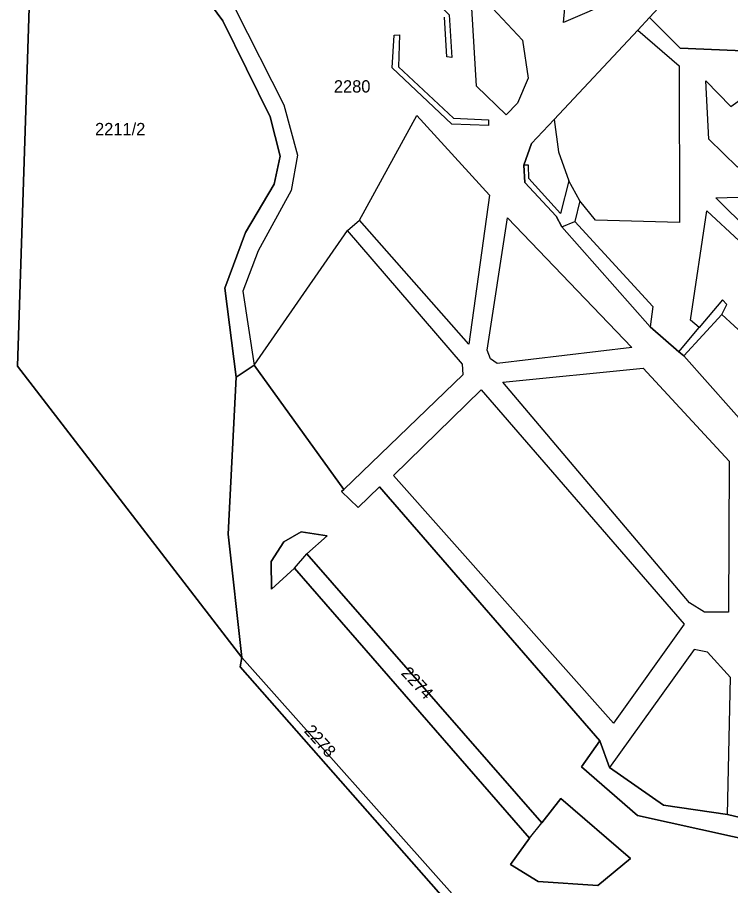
# Model space of a CAD drawing. Extents: x -262715 to -259381, y -1237238 to -1231182.
# Drawn here: x -260344.8 to -260228.8, y -1233888.7 to -1233747.5 of the extents above; entities that cross this region are included whole.
import ezdxf

# ---------------------------------------------------------------- set-up
doc = ezdxf.new("R2010")
doc.units = 0
for name, color, linetype in [('body_kn', 7, 'Continuous'), ('kladpar_druhypozemkov', 7, 'Continuous'), ('kladpar_hranice', 7, 'Continuous'), ('kladpar_parcelnecisla', 7, 'Continuous'), ('kladpar_plochy', 7, 'Continuous'), ('zappar_hrandruhpozemk', 7, 'Continuous')]:
    doc.layers.add(name, color=color, linetype=linetype)

msp = doc.modelspace()

# ---------------------------------------------------------------- linework, layer by layer
at = {"layer": 'body_kn'}
for p, q in [((-260241.96, -1233747.51), (-260241.96, -1233747.51)), ((-260241.96, -1233747.51), (-260241.96, -1233747.51)), ((-260311.38, -1233748.02), (-260311.38, -1233748.02)), ((-260255.96, -1233748.3), (-260255.96, -1233748.3)), ((-260283.49, -1233750.35), (-260283.49, -1233750.35)), ((-260283.49, -1233750.35), (-260283.49, -1233750.35)), ((-260282.63, -1233750.28), (-260282.63, -1233750.28)), ((-260243.85, -1233749.54), (-260243.85, -1233749.54)), ((-260243.85, -1233749.54), (-260243.85, -1233749.54)), ((-260262.62, -1233751.16), (-260262.62, -1233751.16)), ((-260236.99, -1233752.46), (-260236.99, -1233752.46)), ((-260274.91, -1233753.91), (-260274.91, -1233753.91)), ((-260274.13, -1233754), (-260274.13, -1233754)), ((-260283.83, -1233755.67), (-260283.83, -1233755.67)), ((-260282.81, -1233755.52), (-260282.81, -1233755.52)), ((-260237.16, -1233755.36), (-260237.16, -1233755.36)), ((-260261.71, -1233757.34), (-260261.71, -1233757.34)), ((-260270.09, -1233758.63), (-260270.09, -1233758.63)), ((-260232.79, -1233757.8), (-260232.79, -1233757.8)), ((-260301.45, -1233761.68), (-260301.45, -1233761.68)), ((-260263.46, -1233761.4), (-260263.46, -1233761.4)), ((-260303.66, -1233763.62), (-260303.66, -1233763.62)), ((-260279.8, -1233763.43), (-260279.8, -1233763.43)), ((-260273.87, -1233763.85), (-260273.87, -1233763.85)), ((-260268.16, -1233764.11), (-260268.16, -1233764.11)), ((-260265.26, -1233763.34), (-260265.26, -1233763.34)), ((-260265.26, -1233763.34), (-260265.26, -1233763.34)), ((-260257.45, -1233764.09), (-260257.45, -1233764.09)), ((-260257.45, -1233764.09), (-260257.45, -1233764.09)), ((-260274.11, -1233764.86), (-260274.11, -1233764.86)), ((-260268.17, -1233765.05), (-260268.17, -1233765.05)), ((-260232.3, -1233767.26), (-260232.3, -1233767.26)), ((-260232.3, -1233767.26), (-260232.3, -1233767.26)), ((-260261.15, -1233767.98), (-260261.15, -1233767.98)), ((-260302.04, -1233770.04), (-260302.04, -1233770.04)), ((-260299.23, -1233769.9), (-260299.23, -1233769.9)), ((-260256.78, -1233769.33), (-260256.78, -1233769.33)), ((-260262.42, -1233771.49), (-260262.42, -1233771.49)), ((-260261.63, -1233771.49), (-260261.63, -1233771.49)), ((-260262.27, -1233774.3), (-260262.27, -1233774.3)), ((-260261.57, -1233773.68), (-260261.57, -1233773.68)), ((-260255.08, -1233774.03), (-260255.08, -1233774.03)), ((-260255.08, -1233774.03), (-260255.08, -1233774.03)), ((-260303, -1233774.57), (-260303, -1233774.57)), ((-260300.27, -1233775.6), (-260300.27, -1233775.6)), ((-260267.99, -1233776.39), (-260267.99, -1233776.39)), ((-260253.3, -1233777.32), (-260253.3, -1233777.32)), ((-260253.3, -1233777.32), (-260253.3, -1233777.32)), ((-260231.18, -1233776.81), (-260231.18, -1233776.81)), ((-260265.04, -1233780.08), (-260265.04, -1233780.08)), ((-260265.04, -1233780.08), (-260265.04, -1233780.08)), ((-260257.14, -1233779.8), (-260257.14, -1233779.8)), ((-260256.44, -1233779.34), (-260256.44, -1233779.34)), ((-260232.65, -1233778.95), (-260232.65, -1233778.95)), ((-260289.12, -1233780.42), (-260289.12, -1233780.42)), ((-260289.12, -1233780.42), (-260289.12, -1233780.42)), ((-260256.22, -1233781.53), (-260256.22, -1233781.53)), ((-260256.22, -1233781.53), (-260256.22, -1233781.53)), ((-260254.1, -1233780.68), (-260254.1, -1233780.68)), ((-260254.1, -1233780.68), (-260254.1, -1233780.68)), ((-260250.74, -1233780.46), (-260250.74, -1233780.46)), ((-260237.06, -1233780.84), (-260237.06, -1233780.84)), ((-260307.68, -1233782.44), (-260307.68, -1233782.44)), ((-260291.08, -1233782.13), (-260291.08, -1233782.13)), ((-260291.08, -1233782.13), (-260291.08, -1233782.13)), ((-260305.64, -1233785.42), (-260305.64, -1233785.42)), ((-260311.07, -1233791.49), (-260311.07, -1233791.49)), ((-260308.1, -1233791.97), (-260308.1, -1233791.97)), ((-260230.09, -1233793.39), (-260230.09, -1233793.39)), ((-260229.39, -1233794.17), (-260229.39, -1233794.17)), ((-260241.43, -1233794.5), (-260241.43, -1233794.5)), ((-260235.31, -1233796.7), (-260235.31, -1233796.7)), ((-260230.21, -1233795.77), (-260230.21, -1233795.77)), ((-260241.84, -1233797.78), (-260241.84, -1233797.78)), ((-260233.91, -1233797.88), (-260233.91, -1233797.88)), ((-260271.33, -1233800.6), (-260271.33, -1233800.6)), ((-260244.83, -1233801.13), (-260244.83, -1233801.13)), ((-260268.36, -1233801.56), (-260268.36, -1233801.56)), ((-260237.17, -1233801.87), (-260237.17, -1233801.87)), ((-260237.17, -1233801.87), (-260237.17, -1233801.87)), ((-260236.39, -1233802.5), (-260236.39, -1233802.5)), ((-260236.39, -1233802.5), (-260236.39, -1233802.5)), ((-260306.29, -1233804.02), (-260306.29, -1233804.02)), ((-260272.36, -1233803.88), (-260272.36, -1233803.88)), ((-260267.82, -1233802.97), (-260267.82, -1233802.97)), ((-260266.73, -1233803.75), (-260266.73, -1233803.75)), ((-260344.8, -1233804.2), (-260344.8, -1233804.2)), ((-260344.8, -1233804.2), (-260344.8, -1233804.2)), ((-260272.3, -1233805.52), (-260272.3, -1233805.52)), ((-260242.97, -1233804.5), (-260242.97, -1233804.5)), ((-260242.97, -1233804.5), (-260242.97, -1233804.5)), ((-260309.19, -1233805.96), (-260309.19, -1233805.96)), ((-260265.81, -1233806.81), (-260265.81, -1233806.81)), ((-260269.33, -1233808.04), (-260269.33, -1233808.04)), ((-260228.98, -1233819.66), (-260228.98, -1233819.66)), ((-260283.63, -1233821.96), (-260283.63, -1233821.96)), ((-260283.63, -1233821.96), (-260283.63, -1233821.96)), ((-260285.91, -1233823.83), (-260285.91, -1233823.83)), ((-260292.09, -1233824.58), (-260292.09, -1233824.58)), ((-260291.7, -1233824.27), (-260291.7, -1233824.27)), ((-260291.7, -1233824.27), (-260291.7, -1233824.27)), ((-260289.37, -1233827.17), (-260289.37, -1233827.17)), ((-260310.5, -1233831.52), (-260310.5, -1233831.52)), ((-260298.61, -1233831.11), (-260298.61, -1233831.11)), ((-260294.4, -1233831.76), (-260294.4, -1233831.76)), ((-260301.44, -1233832.74), (-260301.44, -1233832.74)), ((-260297.7, -1233834.71), (-260297.7, -1233834.71)), ((-260297.7, -1233834.71), (-260297.7, -1233834.71)), ((-260303.49, -1233835.93), (-260303.49, -1233835.93)), ((-260299.74, -1233837.05), (-260299.74, -1233837.05)), ((-260299.74, -1233837.05), (-260299.74, -1233837.05)), ((-260303.43, -1233840.47), (-260303.43, -1233840.47)), ((-260235.44, -1233842.69), (-260235.44, -1233842.69)), ((-260233.02, -1233844.19), (-260233.02, -1233844.19)), ((-260229.11, -1233844.21), (-260229.11, -1233844.21)), ((-260236.31, -1233846.12), (-260236.31, -1233846.12)), ((-260234.69, -1233850.28), (-260234.69, -1233850.28)), ((-260232.51, -1233850.68), (-260232.51, -1233850.68)), ((-260308.26, -1233851.55), (-260308.26, -1233851.55)), ((-260308.58, -1233853.11), (-260308.58, -1233853.11)), ((-260308.58, -1233853.11), (-260308.58, -1233853.11)), ((-260228.78, -1233854.84), (-260228.78, -1233854.84)), ((-260247.81, -1233862.25), (-260247.81, -1233862.25)), ((-260250.02, -1233865.13), (-260250.02, -1233865.13)), ((-260253.01, -1233869.34), (-260253.01, -1233869.34)), ((-260248.48, -1233869.44), (-260248.48, -1233869.44)), ((-260256.4, -1233874.48), (-260256.4, -1233874.48)), ((-260239.68, -1233875.58), (-260239.68, -1233875.58)), ((-260243.91, -1233877.28), (-260243.91, -1233877.28)), ((-260229.29, -1233877.12), (-260229.29, -1233877.12)), ((-260229.29, -1233877.12), (-260229.29, -1233877.12)), ((-260259.47, -1233878.45), (-260259.47, -1233878.45)), ((-260261.51, -1233880.94), (-260261.51, -1233880.94)), ((-260261.51, -1233880.94), (-260261.51, -1233880.94)), ((-260245.04, -1233884.23), (-260245.04, -1233884.23)), ((-260264.59, -1233885.23), (-260264.59, -1233885.23)), ((-260260.07, -1233887.99), (-260260.07, -1233887.99)), ((-260250.38, -1233888.66), (-260250.38, -1233888.66))]:
    msp.add_line(p, q, dxfattribs=at)
at = {"layer": 'kladpar_druhypozemkov'}
for p, q in [((-260289.4, -1233758.01), (-260289.4, -1233758.01)), ((-260328.01, -1233764.38), (-260328.01, -1233764.38)), ((-260283.46, -1233853.89), (-260283.46, -1233853.89)), ((-260299.83, -1233862.74), (-260299.83, -1233862.74))]:
    msp.add_line(p, q, dxfattribs=at)
at = {"layer": 'kladpar_hranice'}
for points in [[(-260137.5, -1233896.2), (-260136.64, -1233830.99), (-260139.06, -1233814.56), (-260138.7, -1233787.4), (-260194, -1233717.1), (-260179.34, -1233702.25), (-260261.08, -1233623.9), (-260268.05, -1233640.04), (-260319.15, -1233694.35), (-260321.48, -1233692.23), (-260292.08, -1233661.81), (-260293.8, -1233660.86), (-260340.7, -1233679.3), (-260344.8, -1233804.2), (-260308.26, -1233851.55), (-260308.58, -1233853.11), (-260273.93, -1233892.45)], [(-260179.6, -1233888.73), (-260173.85, -1233873.8), (-260173.07, -1233874.12), (-260157.13, -1233832.14), (-260158.48, -1233821.97), (-260159.19, -1233821.97), (-260170.78, -1233810.89), (-260165.49, -1233801.22), (-260170.31, -1233797.29), (-260177.31, -1233790.06), (-260181.71, -1233794.8), (-260195.81, -1233780.24), (-260192.48, -1233777.08), (-260202.75, -1233767.41), (-260205.58, -1233770.34), (-260222.92, -1233753.08), (-260236.99, -1233752.46), (-260241.96, -1233747.51), (-260210.2, -1233713.28), (-260205.04, -1233712.29), (-260198.4, -1233714.51), (-260194.54, -1233709.37), (-260268.05, -1233640.04)], [(-260344.8, -1233804.2), (-260340.7, -1233679.3), (-260293.8, -1233660.86), (-260323.34, -1233689.88), (-260326.62, -1233703.85), (-260327.17, -1233717.84), (-260326.43, -1233725.35), (-260322.32, -1233733.19), (-260311.38, -1233748.02), (-260303.66, -1233763.62), (-260302.04, -1233770.04), (-260303, -1233774.57), (-260307.68, -1233782.44), (-260311.07, -1233791.49), (-260309.19, -1233805.96), (-260310.5, -1233831.52), (-260308.26, -1233851.55), (-260344.8, -1233804.2)], [(-260210.2, -1233713.28), (-260241.96, -1233747.51), (-260243.85, -1233749.54), (-260257.45, -1233764.09), (-260261.15, -1233767.98), (-260262.42, -1233771.49), (-260262.27, -1233774.3), (-260257.14, -1233779.8), (-260256.22, -1233781.53), (-260241.84, -1233797.78), (-260237.17, -1233801.87), (-260236.39, -1233802.5), (-260224.82, -1233815.54)], [(-260225.38, -1233878), (-260229.29, -1233877.12), (-260239.68, -1233875.58), (-260248.48, -1233869.44), (-260250.02, -1233865.13), (-260285.91, -1233823.83), (-260289.37, -1233827.17), (-260292.09, -1233824.58), (-260291.7, -1233824.27), (-260306.29, -1233804.02), (-260309.19, -1233805.96), (-260311.07, -1233791.49), (-260307.68, -1233782.44), (-260303, -1233774.57), (-260302.04, -1233770.04), (-260303.66, -1233763.62), (-260311.38, -1233748.02), (-260322.32, -1233733.19)], [(-260176.97, -1233892.07), (-260243.91, -1233877.28), (-260253.01, -1233869.34), (-260250.02, -1233865.13), (-260248.48, -1233869.44), (-260239.68, -1233875.58), (-260229.29, -1233877.12), (-260225.38, -1233878), (-260226.85, -1233874.71), (-260224.82, -1233815.54), (-260236.39, -1233802.5), (-260237.17, -1233801.87), (-260241.84, -1233797.78), (-260256.22, -1233781.53), (-260257.14, -1233779.8), (-260262.27, -1233774.3), (-260262.42, -1233771.49), (-260261.15, -1233767.98), (-260257.45, -1233764.09), (-260243.85, -1233749.54), (-260241.96, -1233747.51)], [(-260241.96, -1233747.51), (-260236.99, -1233752.46), (-260222.92, -1233753.08), (-260205.58, -1233770.34), (-260202.75, -1233767.41), (-260192.48, -1233777.08), (-260195.81, -1233780.24), (-260181.71, -1233794.8), (-260177.31, -1233790.06), (-260170.31, -1233797.29), (-260165.49, -1233801.22), (-260170.78, -1233810.89), (-260159.19, -1233821.97), (-260158.48, -1233821.97), (-260157.13, -1233832.14), (-260173.07, -1233874.12), (-260173.85, -1233873.8), (-260179.6, -1233888.73)], [(-260272.75, -1233891.44), (-260308.26, -1233851.55), (-260310.5, -1233831.52), (-260309.19, -1233805.96), (-260306.29, -1233804.02), (-260291.7, -1233824.27), (-260292.09, -1233824.58), (-260289.37, -1233827.17), (-260285.91, -1233823.83), (-260250.02, -1233865.13), (-260253.01, -1233869.34)], [(-260256.4, -1233874.48), (-260259.47, -1233878.45), (-260297.7, -1233834.71), (-260294.4, -1233831.76), (-260298.61, -1233831.11), (-260301.44, -1233832.74), (-260303.49, -1233835.93), (-260303.43, -1233840.47), (-260299.74, -1233837.05), (-260261.51, -1233880.94), (-260264.59, -1233885.23), (-260260.07, -1233887.99), (-260250.38, -1233888.66), (-260245.04, -1233884.23), (-260256.4, -1233874.48)], [(-260297.7, -1233834.71), (-260259.47, -1233878.45), (-260256.4, -1233874.48), (-260245.04, -1233884.23), (-260250.38, -1233888.66), (-260260.07, -1233887.99), (-260264.59, -1233885.23), (-260261.51, -1233880.94), (-260299.74, -1233837.05), (-260303.43, -1233840.47), (-260303.49, -1233835.93), (-260301.44, -1233832.74), (-260298.61, -1233831.11), (-260294.4, -1233831.76), (-260297.7, -1233834.71)], [(-260308.58, -1233853.11), (-260308.26, -1233851.55), (-260272.75, -1233891.44), (-260273.93, -1233892.45), (-260308.58, -1233853.11)], [(-260253.01, -1233869.34), (-260243.91, -1233877.28), (-260176.97, -1233892.07), (-260162.32, -1233897.08), (-260129.37, -1233903.19)]]:
    msp.add_lwpolyline(points, dxfattribs=at)
at = {"layer": 'kladpar_plochy'}
for p, q in [((-260340.7, -1233679.3), (-260344.8, -1233804.2)), ((-260309.19, -1233805.96), (-260306.29, -1233804.02)), ((-260306.29, -1233804.02), (-260291.7, -1233824.27)), ((-260344.8, -1233804.2), (-260308.26, -1233851.55)), ((-260310.5, -1233831.52), (-260309.19, -1233805.96)), ((-260289.37, -1233827.17), (-260285.91, -1233823.83)), ((-260285.91, -1233823.83), (-260250.02, -1233865.13)), ((-260291.7, -1233824.27), (-260292.09, -1233824.58)), ((-260292.09, -1233824.58), (-260289.37, -1233827.17)), ((-260308.26, -1233851.55), (-260310.5, -1233831.52)), ((-260298.61, -1233831.11), (-260301.44, -1233832.74)), ((-260294.4, -1233831.76), (-260298.61, -1233831.11)), ((-260297.7, -1233834.71), (-260294.4, -1233831.76)), ((-260301.44, -1233832.74), (-260303.49, -1233835.93)), ((-260259.47, -1233878.45), (-260297.7, -1233834.71)), ((-260303.49, -1233835.93), (-260303.43, -1233840.47)), ((-260303.43, -1233840.47), (-260299.74, -1233837.05)), ((-260299.74, -1233837.05), (-260261.51, -1233880.94)), ((-260308.26, -1233851.55), (-260308.58, -1233853.11)), ((-260272.75, -1233891.44), (-260308.26, -1233851.55)), ((-260308.58, -1233853.11), (-260273.93, -1233892.45)), ((-260250.02, -1233865.13), (-260253.01, -1233869.34)), ((-260253.01, -1233869.34), (-260243.91, -1233877.28)), ((-260256.4, -1233874.48), (-260259.47, -1233878.45)), ((-260245.04, -1233884.23), (-260256.4, -1233874.48)), ((-260243.91, -1233877.28), (-260176.97, -1233892.07)), ((-260261.51, -1233880.94), (-260264.59, -1233885.23)), ((-260250.38, -1233888.66), (-260245.04, -1233884.23)), ((-260264.59, -1233885.23), (-260260.07, -1233887.99)), ((-260260.07, -1233887.99), (-260250.38, -1233888.66))]:
    msp.add_line(p, q, dxfattribs=at)
for points in [[(-260344.8, -1233804.2), (-260340.7, -1233679.3), (-260293.8, -1233660.86), (-260323.34, -1233689.88), (-260326.62, -1233703.85), (-260327.17, -1233717.84), (-260326.43, -1233725.35), (-260322.32, -1233733.19), (-260311.38, -1233748.02), (-260303.66, -1233763.62), (-260302.04, -1233770.04), (-260303, -1233774.57), (-260307.68, -1233782.44), (-260311.07, -1233791.49), (-260309.19, -1233805.96), (-260310.5, -1233831.52), (-260308.26, -1233851.55)], [(-260297.7, -1233834.71), (-260259.47, -1233878.45), (-260256.4, -1233874.48), (-260245.04, -1233884.23), (-260250.38, -1233888.66), (-260260.07, -1233887.99), (-260264.59, -1233885.23), (-260261.51, -1233880.94), (-260299.74, -1233837.05), (-260303.43, -1233840.47), (-260303.49, -1233835.93), (-260301.44, -1233832.74), (-260298.61, -1233831.11), (-260294.4, -1233831.76)], [(-260308.58, -1233853.11), (-260308.26, -1233851.55), (-260272.75, -1233891.44), (-260273.93, -1233892.45)]]:
    msp.add_lwpolyline(points, close=True, dxfattribs=at)
for points in [[(-260210.2, -1233713.28), (-260241.96, -1233747.51), (-260243.85, -1233749.54), (-260257.45, -1233764.09), (-260261.15, -1233767.98), (-260262.42, -1233771.49), (-260262.27, -1233774.3), (-260257.14, -1233779.8), (-260256.22, -1233781.53), (-260241.84, -1233797.78), (-260237.17, -1233801.87), (-260236.39, -1233802.5), (-260224.82, -1233815.54)], [(-260179.6, -1233888.73), (-260173.85, -1233873.8), (-260173.07, -1233874.12), (-260157.13, -1233832.14), (-260158.48, -1233821.97), (-260159.19, -1233821.97), (-260170.78, -1233810.89), (-260165.49, -1233801.22), (-260170.31, -1233797.29), (-260177.31, -1233790.06), (-260181.71, -1233794.8), (-260195.81, -1233780.24), (-260192.48, -1233777.08), (-260202.75, -1233767.41), (-260205.58, -1233770.34), (-260222.92, -1233753.08), (-260236.99, -1233752.46), (-260241.96, -1233747.51), (-260210.2, -1233713.28)], [(-260225.38, -1233878), (-260229.29, -1233877.12), (-260239.68, -1233875.58), (-260248.48, -1233869.44), (-260250.02, -1233865.13), (-260285.91, -1233823.83), (-260289.37, -1233827.17), (-260292.09, -1233824.58), (-260291.7, -1233824.27), (-260306.29, -1233804.02), (-260309.19, -1233805.96), (-260311.07, -1233791.49), (-260307.68, -1233782.44), (-260303, -1233774.57), (-260302.04, -1233770.04), (-260303.66, -1233763.62), (-260311.38, -1233748.02), (-260322.32, -1233733.19)], [(-260224.82, -1233815.54), (-260236.39, -1233802.5), (-260237.17, -1233801.87), (-260241.84, -1233797.78), (-260256.22, -1233781.53), (-260257.14, -1233779.8), (-260262.27, -1233774.3), (-260262.42, -1233771.49), (-260261.15, -1233767.98), (-260257.45, -1233764.09), (-260243.85, -1233749.54), (-260241.96, -1233747.51), (-260236.99, -1233752.46), (-260222.92, -1233753.08)], [(-260176.97, -1233892.07), (-260243.91, -1233877.28), (-260253.01, -1233869.34), (-260250.02, -1233865.13), (-260248.48, -1233869.44), (-260239.68, -1233875.58), (-260229.29, -1233877.12), (-260225.38, -1233878)]]:
    msp.add_lwpolyline(points, dxfattribs=at)
at = {"layer": 'zappar_hrandruhpozemk'}
for p, q in [((-260255.96, -1233748.3), (-260254.8, -1233736.66)), ((-260309.34, -1233746.16), (-260301.45, -1233761.68)), ((-260267.52, -1233745.98), (-260262.62, -1233751.16)), ((-260283.83, -1233755.67), (-260283.49, -1233750.35)), ((-260243.85, -1233749.54), (-260237.16, -1233755.36)), ((-260274.11, -1233764.86), (-260283.83, -1233755.67)), ((-260237.16, -1233755.36), (-260237.06, -1233780.84)), ((-260232.3, -1233767.26), (-260232.79, -1233757.8)), ((-260289.12, -1233780.42), (-260279.8, -1233763.43)), ((-260255.08, -1233774.03), (-260256.44, -1233779.34)), ((-260253.3, -1233777.32), (-260254.1, -1233780.68)), ((-260268.36, -1233801.56), (-260265.04, -1233780.08)), ((-260291.08, -1233782.13), (-260289.12, -1233780.42)), ((-260256.22, -1233781.53), (-260254.1, -1233780.68)), ((-260254.1, -1233780.68), (-260241.43, -1233794.5)), ((-260305.64, -1233785.42), (-260308.1, -1233791.97)), ((-260241.43, -1233794.5), (-260241.84, -1233797.78)), ((-260236.39, -1233802.5), (-260230.21, -1233795.77)), ((-260237.17, -1233801.87), (-260233.91, -1233797.88)), ((-260291.7, -1233824.27), (-260272.3, -1233805.52)), ((-260242.97, -1233804.5), (-260228.98, -1233819.66)), ((-260283.63, -1233821.96), (-260269.33, -1233808.04)), ((-260269.33, -1233808.04), (-260236.31, -1233846.12)), ((-260299.74, -1233837.05), (-260297.7, -1233834.71)), ((-260234.69, -1233850.28), (-260248.48, -1233869.44)), ((-260261.51, -1233880.94), (-260259.47, -1233878.45))]:
    msp.add_line(p, q, dxfattribs=at)
for points in [[(-260290.84, -1233737.42), (-260283.81, -1233737.92), (-260274.56, -1233747.04), (-260274.13, -1233754), (-260274.91, -1233753.91), (-260275.34, -1233747.42)], [(-260254.8, -1233736.66), (-260247.5, -1233744.59), (-260255.96, -1233748.3)], [(-260265.26, -1233763.34), (-260270.09, -1233758.63), (-260270.88, -1233745.96), (-260267.52, -1233745.98)], [(-260283.49, -1233750.35), (-260282.63, -1233750.28), (-260282.81, -1233755.52), (-260273.87, -1233763.85), (-260268.16, -1233764.11), (-260268.17, -1233765.05), (-260274.11, -1233764.86)], [(-260262.62, -1233751.16), (-260261.71, -1233757.34), (-260263.46, -1233761.4), (-260265.26, -1233763.34)], [(-260232.79, -1233757.8), (-260228.75, -1233761.97), (-260223.49, -1233758.24)], [(-260301.45, -1233761.68), (-260299.23, -1233769.9), (-260300.27, -1233775.6), (-260305.64, -1233785.42)], [(-260279.8, -1233763.43), (-260267.99, -1233776.39), (-260271.33, -1233800.6), (-260289.12, -1233780.42)], [(-260257.45, -1233764.09), (-260256.78, -1233769.33), (-260255.08, -1233774.03)], [(-260215.9, -1233800.73), (-260220.15, -1233805.01), (-260230.21, -1233795.77), (-260229.39, -1233794.17), (-260230.09, -1233793.39), (-260233.91, -1233797.88), (-260235.31, -1233796.7), (-260232.65, -1233778.95), (-260227.38, -1233783.78), (-260225.65, -1233782.31), (-260231.18, -1233776.81), (-260221.95, -1233776.54), (-260221.17, -1233777.17), (-260219.83, -1233775.38), (-260225.51, -1233769.88), (-260227.63, -1233771.82), (-260232.3, -1233767.26)], [(-260256.44, -1233779.34), (-260261.57, -1233773.68), (-260261.63, -1233771.49), (-260262.42, -1233771.49)], [(-260237.06, -1233780.84), (-260250.74, -1233780.46), (-260253.3, -1233777.32), (-260255.08, -1233774.03)], [(-260265.04, -1233780.08), (-260244.83, -1233801.13), (-260266.73, -1233803.75), (-260267.82, -1233802.97), (-260268.36, -1233801.56)], [(-260308.1, -1233791.97), (-260306.29, -1233804.02), (-260291.08, -1233782.13)], [(-260272.3, -1233805.52), (-260272.36, -1233803.88), (-260291.08, -1233782.13)], [(-260228.98, -1233819.66), (-260229.11, -1233844.21), (-260233.02, -1233844.19), (-260235.44, -1233842.69), (-260265.81, -1233806.81), (-260242.97, -1233804.5)], [(-260236.31, -1233846.12), (-260247.81, -1233862.25), (-260283.63, -1233821.96)], [(-260229.29, -1233877.12), (-260228.78, -1233854.84), (-260232.51, -1233850.68), (-260234.69, -1233850.28)]]:
    msp.add_lwpolyline(points, dxfattribs=at)

# ---------------------------------------------------------------- texts
at = {"layer": 'kladpar_parcelnecisla'}
for s, p in [('2280', (-260293.31, -1233759.69)), ('2211/2', (-260332.16, -1233766.63))]:
    msp.add_text(s, height=2, dxfattribs=at).set_placement(p)
for s, rotation, p in [('2274', 313, (-260282.49, -1233854.2)), ('2278', 312, (-260298.26, -1233863.59))]:
    msp.add_text(s, height=2, rotation=rotation, dxfattribs=at).set_placement(p)

doc.saveas('drawing.dxf')
